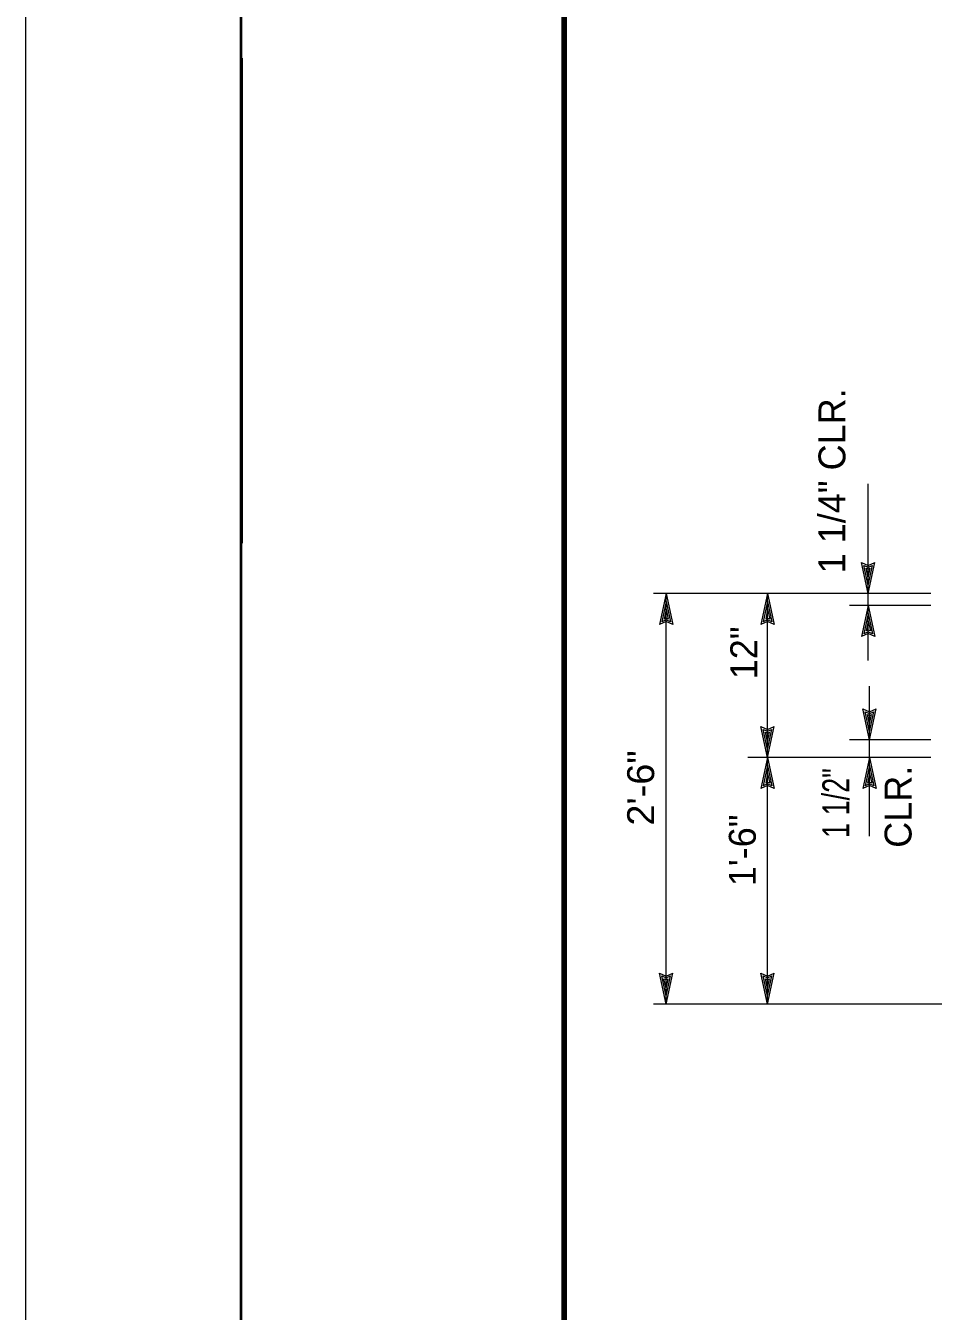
# Model space of a CAD drawing. Extents: x -28.1 to 13.9, y -16.1 to 13.9.
# Drawn here: x -28.14 to -23.93, y -12.89 to -6.92 of the extents above; entities that cross this region are included whole.
import ezdxf
from ezdxf.enums import TextEntityAlignment as Align

# ---------------------------------------------------------------- set-up
doc = ezdxf.new("R2010")
doc.units = 0
doc.header["$LTSCALE"] = 0.05
doc.layers.add('1', color=7, linetype='Continuous', lineweight=13)

msp = doc.modelspace()

# ---------------------------------------------------------------- linework, layer by layer
at = {"layer": '1'}
for p, q in [((-28.14304, -16.12731), (-28.14304, 13.87269)), ((-24.23228, -9.55684), (-24.26328, -9.41284)), ((-24.23228, -9.55684), (-24.20128, -9.41284)), ((-24.23228, -9.51984), (-24.25228, -9.42584)), ((-24.25228, -9.42584), (-24.23228, -9.43484)), ((-24.23228, -9.48384), (-24.24228, -9.43884)), ((-24.24228, -9.43884), (-24.23228, -9.44284)), ((-24.23228, -9.51984), (-24.21228, -9.42584)), ((-24.23228, -9.43484), (-24.21228, -9.42584)), ((-24.23228, -9.48384), (-24.22328, -9.43884)), ((-24.23228, -9.44284), (-24.22328, -9.43884)), ((-23.94228, -9.55684), (-25.22828, -9.55684)), ((-25.17028, -9.55684), (-25.20128, -9.70084)), ((-25.17028, -9.59384), (-25.19028, -9.68784)), ((-25.17028, -11.46184), (-25.17028, -9.55684)), ((-25.17028, -9.55684), (-25.13928, -9.70084)), ((-25.17028, -9.59384), (-25.15028, -9.68784)), ((-24.69928, -9.55684), (-24.73028, -9.70084)), ((-24.69928, -9.59384), (-24.71928, -9.68784)), ((-24.69928, -9.55684), (-24.66828, -9.70084)), ((-24.69928, -9.59384), (-24.67928, -9.68784)), ((-25.17028, -9.62984), (-25.17928, -9.67484)), ((-25.17028, -9.62984), (-25.16028, -9.67484)), ((-24.69928, -9.62984), (-24.70828, -9.67484)), ((-24.69928, -9.62984), (-24.68928, -9.67484)), ((-23.94228, -9.61184), (-24.31928, -9.61184)), ((-24.23228, -9.61184), (-24.26328, -9.75584)), ((-24.23228, -9.64884), (-24.25228, -9.74284)), ((-24.23228, -9.61184), (-24.20128, -9.75584)), ((-24.23228, -9.64884), (-24.21228, -9.74284)), ((-25.17028, -9.67884), (-25.19028, -9.68784)), ((-25.17028, -9.67084), (-25.17928, -9.67484)), ((-25.16028, -9.67484), (-25.17028, -9.67084)), ((-25.15028, -9.68784), (-25.17028, -9.67884)), ((-24.69928, -9.67884), (-24.71928, -9.68784)), ((-24.69928, -9.67084), (-24.70828, -9.67484)), ((-24.68928, -9.67484), (-24.69928, -9.67084)), ((-24.67928, -9.68784), (-24.69928, -9.67884)), ((-24.23228, -9.68484), (-24.24128, -9.72984)), ((-24.23228, -9.68484), (-24.22228, -9.72984)), ((-24.23228, -9.73384), (-24.25228, -9.74284)), ((-24.23228, -9.72584), (-24.24128, -9.72984)), ((-24.22228, -9.72984), (-24.23228, -9.72584)), ((-24.21228, -9.74284), (-24.23228, -9.73384)), ((-24.22628, -10.23584), (-24.25728, -10.09184)), ((-24.22628, -10.19884), (-24.24628, -10.10484)), ((-24.24628, -10.10484), (-24.22628, -10.11384)), ((-24.22628, -10.16284), (-24.23628, -10.11784)), ((-24.23628, -10.11784), (-24.22628, -10.12184)), ((-24.22628, -10.23584), (-24.19528, -10.09184)), ((-24.22628, -10.19884), (-24.20628, -10.10484)), ((-24.22628, -10.11384), (-24.20628, -10.10484)), ((-24.22628, -10.16284), (-24.21728, -10.11784)), ((-24.22628, -10.12184), (-24.21728, -10.11784)), ((-24.69928, -10.31784), (-24.73028, -10.17384)), ((-24.69928, -10.28084), (-24.71928, -10.18684)), ((-24.71928, -10.18684), (-24.69928, -10.19584)), ((-24.69928, -10.24484), (-24.70928, -10.19984)), ((-24.70928, -10.19984), (-24.69928, -10.20384)), ((-24.69928, -10.31784), (-24.66828, -10.17384)), ((-24.69928, -10.28084), (-24.67928, -10.18684)), ((-24.69928, -10.19584), (-24.67928, -10.18684)), ((-24.69928, -10.24484), (-24.69028, -10.19984)), ((-24.69928, -10.20384), (-24.69028, -10.19984)), ((-23.94228, -10.23584), (-24.31928, -10.23584)), ((-23.94228, -10.31784), (-24.79128, -10.31784)), ((-24.69928, -10.31784), (-24.73028, -10.46184)), ((-24.69928, -10.31784), (-24.66828, -10.46184)), ((-24.22628, -10.31784), (-24.25728, -10.46184)), ((-24.22628, -10.31784), (-24.19528, -10.46184)), ((-24.69928, -10.35484), (-24.71928, -10.44884)), ((-24.69928, -10.35484), (-24.67928, -10.44884)), ((-24.22628, -10.35484), (-24.24628, -10.44884)), ((-24.22628, -10.35484), (-24.20628, -10.44884)), ((-24.69928, -10.39084), (-24.70828, -10.43584)), ((-24.69928, -10.43184), (-24.70828, -10.43584)), ((-24.69928, -10.39084), (-24.68928, -10.43584)), ((-24.68928, -10.43584), (-24.69928, -10.43184)), ((-24.22628, -10.39084), (-24.23528, -10.43584)), ((-24.22628, -10.43184), (-24.23528, -10.43584)), ((-24.22628, -10.39084), (-24.21628, -10.43584)), ((-24.21628, -10.43584), (-24.22628, -10.43184)), ((-24.69928, -10.43984), (-24.71928, -10.44884)), ((-24.67928, -10.44884), (-24.69928, -10.43984)), ((-24.22628, -10.43984), (-24.24628, -10.44884)), ((-24.20628, -10.44884), (-24.22628, -10.43984)), ((-25.17028, -11.46184), (-25.20128, -11.31784)), ((-25.17028, -11.42484), (-25.19028, -11.33084)), ((-25.19028, -11.33084), (-25.17028, -11.33984)), ((-25.17028, -11.46184), (-25.13928, -11.31784)), ((-25.17028, -11.42484), (-25.15028, -11.33084)), ((-25.17028, -11.33984), (-25.15028, -11.33084)), ((-24.69928, -11.46184), (-24.73028, -11.31784)), ((-24.69928, -11.42484), (-24.71928, -11.33084)), ((-24.71928, -11.33084), (-24.69928, -11.33984)), ((-24.69928, -11.46184), (-24.66828, -11.31784)), ((-24.69928, -11.42484), (-24.67928, -11.33084)), ((-24.69928, -11.33984), (-24.67928, -11.33084)), ((-25.17028, -11.38884), (-25.18028, -11.34384)), ((-25.18028, -11.34384), (-25.17028, -11.34784)), ((-25.17028, -11.38884), (-25.16128, -11.34384)), ((-25.17028, -11.34784), (-25.16128, -11.34384)), ((-24.69928, -11.38884), (-24.70928, -11.34384)), ((-24.70928, -11.34384), (-24.69928, -11.34784)), ((-24.69928, -11.38884), (-24.69028, -11.34384)), ((-24.69928, -11.34784), (-24.69028, -11.34384)), ((-22.14428, -11.46184), (-25.22828, -11.46184))]:
    msp.add_line(p, q, dxfattribs=at)
at = {"layer": '1', "lineweight": 40}
msp.add_line((-27.14204, -7.07231), (-27.14204, -9.32231), dxfattribs=at)
msp.add_lwpolyline([(-27.14304, -15.12731), (-27.14304, 12.87269), (12.85696, 12.87269), (12.85696, -15.12731)], close=True, dxfattribs=at)
at = {"layer": '1', "lineweight": 90}
msp.add_lwpolyline([(-25.64304, 12.37269), (12.35696, 12.37269), (12.35696, -14.62731), (-25.64304, -14.62731)], close=True, dxfattribs=at)
at = {"layer": '1'}
for points in [[(-24.23228, -9.86684), (-24.23228, -9.61184), (-24.23228, -9.55684), (-24.23228, -9.04784)], [(-24.26328, -9.41284), (-24.23228, -9.42684), (-24.20128, -9.41284)], [(-24.69928, -11.46184), (-24.69928, -10.31784), (-24.69928, -9.55684)], [(-25.13928, -9.70084), (-25.17028, -9.68684), (-25.20128, -9.70084)], [(-24.66828, -9.70084), (-24.69928, -9.68684), (-24.73028, -9.70084)], [(-24.20128, -9.75584), (-24.23228, -9.74184), (-24.26328, -9.75584)], [(-24.22628, -10.68284), (-24.22628, -10.31784), (-24.22628, -10.23584), (-24.22628, -9.98584)], [(-24.25728, -10.09184), (-24.22628, -10.10584), (-24.19528, -10.09184)], [(-24.73028, -10.17384), (-24.69928, -10.18784), (-24.66828, -10.17384)], [(-24.66828, -10.46184), (-24.69928, -10.44784), (-24.73028, -10.46184)], [(-24.19528, -10.46184), (-24.22628, -10.44784), (-24.25728, -10.46184)], [(-25.20128, -11.31784), (-25.17028, -11.33184), (-25.13928, -11.31784)], [(-24.73028, -11.31784), (-24.69928, -11.33184), (-24.66828, -11.31784)]]:
    msp.add_lwpolyline(points, dxfattribs=at)

# ---------------------------------------------------------------- texts
msp.add_text('1 1/4" CLR.', height=0.125, rotation=90, dxfattribs=at).set_placement((-24.33828, -9.46284))
for s, p in [('12"', (-24.74728, -9.83183)), ('CLR.', (-24.03128, -10.54594)), ('1\'-6"', (-24.75428, -10.74803))]:
    msp.add_text(s, height=0.125, rotation=90, dxfattribs=at).set_placement(p, align=Align.CENTER)
at = {"layer": '1', "width": 1.05}
msp.add_text('2\'-6"', height=0.125, rotation=90, dxfattribs=at).set_placement((-25.226, -10.45855), align=Align.CENTER)
at = {"layer": '1', "width": 0.75}
msp.add_text('1 1/2"', height=0.125, rotation=90, dxfattribs=at).set_placement((-24.32028, -10.36711), align=Align.RIGHT)

doc.saveas('drawing.dxf')
